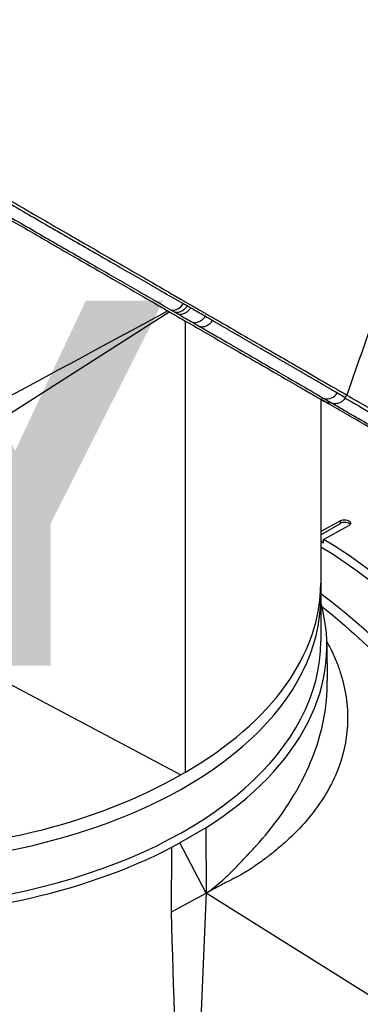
# Model space of a CAD drawing. Header units: millimetres. Extents: x 0 to 4378, y 0 to 2376.
# Tile 319 of 324: x 2644 to 2673, y 1859 to 1942. Entities that reach past the tile are written whole.
import ezdxf

# ---------------------------------------------------------------- set-up
doc = ezdxf.new("R2010")
doc.units = ezdxf.units.MM
doc.header["$LTSCALE"] = 0.2
doc.layers.add('01_Object Line', color=4, linetype='Continuous')
doc.layers.add('07_Special Line2', color=76, linetype='Continuous')
doc.styles.add('Rainbow-5.0 Style', font='malgunsl.ttf')

# ---------------------------------------------------------------- blocks, each defined once
blk = doc.blocks.new('A$C7c2cc22e_1')
for p, q in [((113.564, 862.549), (146.511, 883.553)), ((147.842, 882.785), (147.842, 844.801)), ((138.242, 879.22), (138.242, 879.22)), ((138.266, 879.233), (138.266, 879.233)), ((161.326, 876.309), (161.46, 876.54)), ((159.264, 876.19), (159.264, 855.823)), ((160.923, 865.963), (159.264, 865.054)), ((159.264, 864.786), (160.923, 865.744)), ((160.923, 865.744), (160.923, 865.963)), ((159.509, 864.393), (161.63, 865.554)), ((159.264, 864.252), (159.509, 864.111)), ((159.509, 864.111), (159.509, 864.393)), ((113.564, 862.549), (147.477, 844.586)), ((159.781, 855.556), (159.813, 852.539)), ((147.842, 844.801), (147.477, 844.586)), ((149.586, 840.119), (147.408, 838.862)), ((149.586, 840.119), (149.627, 834.626)), ((146.691, 833.054), (146.733, 838.501)), ((146.733, 838.501), (147.408, 838.862)), ((149.627, 834.626), (147.408, 838.862)), ((146.691, 833.054), (149.627, 834.626)), ((149.627, 834.626), (147.911, 795.591)), ((182.14, 814.238), (149.627, 834.626))]:
    blk.add_line(p, q)
for centre, major_axis, ratio, start_param, end_param in [((146.98, 884.635), (-0.499, -0.867), 0.80827, 0.256115, 1.56999), ((141.407, 912.529), (-17.71, 30.675), 0.57735, 2.457593, 2.457595), ((132.285, 907.263), (17.654, -30.578), 0.57735, 5.589188, 5.589195), ((120.264, 859.498), (-35.1, 0), 0.57735, 4.26295, 4.262957), ((133.833, 875.233), (-1.27, 2.199), 0.57735, 5.28831, 5.288393), ((159.79, 877.209), (-0.506, -0.862), 0.986461, 0.298059, 1.577789), ((161.277, 865.54), (0.5, 0), 0.57735, 0.381749, 2.356194), ((158.802, 832.186), (19.5, -33.775), 0.57735, 0, 2.339416), ((120.264, 860.722), (39, 0), 0.57735, 5.497787, 6.283185), ((120.264, 859.498), (39, 0), 0.57735, 4.059541, 6.283185), ((120.264, 855.415), (39.517, 0), 0.57735, 5.548419, 6.445191), ((155.62, 830.349), (19.5, -33.775), 0.57735, 0, 2.223644), ((120.264, 855.823), (39, 0), 0.57735, 3.958709, 6.283185), ((154.559, 829.736), (-17.975, 31.134), 0.57735, 5.27792, 5.27793), ((154.559, 829.736), (17.875, -30.96), 0.57735, 2.129534, 2.129544), ((175.772, 841.984), (14.538, -25.18), 0.57735, 4.353632, 4.353642), ((175.419, 841.78), (-14.788, 25.613), 0.57735, 1.233787, 1.233971), ((120.264, 836.636), (35, 0), 0.57735, 0.157067, 0.158601), ((151.764, 836.636), (1.5, 0), 0.57735, 0.95903, 0.959072), ((151.764, 836.636), (-1.5, 0), 0.57735, 1.128488, 1.139506), ((151.764, 836.636), (-1.5, 0), 0.57735, 1.560201, 1.56025), ((120.264, 836.228), (29.075, 0), 0.57735, 5.86229, 5.862292), ((120.264, 836.636), (-29.575, 0), 0.57735, 2.684998, 2.685001), ((146.939, 827.162), (0.8, 0), 0.578031, 1.677101, 1.677165)]:
    blk.add_ellipse(centre, major_axis=major_axis, ratio=ratio, start_param=start_param, end_param=end_param)
for points, knots in [([(170.48, 900.155), (170.481, 900.158), (170.482, 900.161), (170.535, 900.286), (170.584, 900.41), (170.678, 900.663), (170.727, 900.803), (170.837, 901.134), (170.898, 901.336), (170.972, 901.609), (170.99, 901.68), (171.073, 902.012), (171.132, 902.288), (171.263, 903.024), (171.322, 903.497), (171.517, 906.142), (171.274, 909.07), (169.968, 913.168), (169.903, 913.369), (169.762, 913.784), (169.69, 913.992), (169.545, 914.398), (169.471, 914.599), (169.093, 915.606), (168.759, 916.421), (168.209, 917.665), (168.017, 918.084), (167.006, 920.21), (166.065, 921.948), (164.748, 924.124), (164.481, 924.554), (161.975, 928.485), (159.339, 931.903), (154.657, 937.025), (152.778, 938.872), (149.903, 941.41), (148.94, 942.212), (147.015, 943.716), (146.037, 944.429), (145.074, 945.075)], [0.717541, 0.717541, 0.717541, 0.717541, 0.718212, 0.718212, 0.74576, 0.74576, 0.776284, 0.776284, 0.820204, 0.820204, 0.834927, 0.834927, 0.896521, 0.896521, 0.995652, 0.995652, 1.428405, 1.428405, 1.450296, 1.450296, 1.471663, 1.471663, 1.492327, 1.492327, 1.574835, 1.574835, 1.616316, 1.616316, 1.784634, 1.784634, 1.826029, 1.826029, 2.164003, 2.164003, 2.373598, 2.373598, 2.479923, 2.479923, 2.586935, 2.586935, 2.586935, 2.586935]), ([(91.08, 917.172), (92.018, 916.631), (93.002, 916.063), (95.043, 914.885), (96.096, 914.276), (99.341, 912.403), (101.593, 911.103), (104.539, 909.402), (105.195, 909.023), (106.601, 908.211), (107.352, 907.778), (110.104, 906.189), (112.097, 905.038), (114.584, 903.603), (115.102, 903.303), (116.807, 902.319), (117.98, 901.642), (120.38, 900.256), (121.605, 899.549), (123.431, 898.495), (124.049, 898.138), (125.295, 897.419), (125.923, 897.056), (127.189, 896.325), (127.826, 895.957), (129.798, 894.819), (131.106, 894.064), (133.04, 892.947), (133.695, 892.569), (135.011, 891.81), (135.671, 891.428), (136.997, 890.663), (137.662, 890.279), (138.647, 889.71), (138.977, 889.52), (139.985, 888.938), (140.652, 888.552), (142.723, 887.357), (144.075, 886.576), (145.671, 885.655), (145.98, 885.477), (146.691, 885.066), (147.091, 884.835), (147.741, 884.46), (147.976, 884.325), (148.284, 884.146), (148.329, 884.121), (148.427, 884.064), (148.478, 884.034), (148.708, 883.902), (148.845, 883.822), (149.095, 883.678), (149.163, 883.639), (149.365, 883.522), (149.469, 883.462), (149.688, 883.336), (149.796, 883.274), (149.973, 883.171), (150.044, 883.13), (150.176, 883.054), (150.233, 883.021), (150.37, 882.942), (150.443, 882.9), (150.579, 882.821), (150.641, 882.786), (151.568, 882.251), (152.389, 881.777), (153.66, 881.043), (154.138, 880.767), (155.034, 880.25), (155.454, 880.007), (156.05, 879.663), (156.239, 879.554), (156.795, 879.233), (157.149, 879.029), (158.742, 878.109), (159.736, 877.535), (160.456, 877.12), (160.492, 877.099), (160.561, 877.059), (160.595, 877.039), (160.66, 877.002), (160.692, 876.983), (160.748, 876.951), (160.772, 876.937), (160.915, 876.855), (161.018, 876.795), (161.132, 876.729), (161.156, 876.716), (161.198, 876.691), (161.217, 876.68), (161.252, 876.66), (161.27, 876.65), (161.306, 876.629), (161.325, 876.618), (161.358, 876.599), (161.372, 876.591), (161.4, 876.575), (161.412, 876.568), (161.426, 876.559), (161.431, 876.557), (161.44, 876.552), (161.444, 876.549), (161.452, 876.544), (161.455, 876.543), (161.459, 876.541), (161.46, 876.54), (161.46, 876.54)], [-21.001083, -21.001083, -21.001083, -21.001083, -20.328863, -20.328863, -19.655828, -19.655828, -18.308332, -18.308332, -17.924512, -17.924512, -17.485993, -17.485993, -16.316696, -16.316696, -16.006668, -16.006668, -15.296307, -15.296307, -14.534305, -14.534305, -14.139555, -14.139555, -13.730091, -13.730091, -13.30546, -13.30546, -12.401825, -12.401825, -11.929878, -11.929878, -11.437802, -11.437802, -10.9252, -10.9252, -10.663362, -10.663362, -10.117833, -10.117833, -8.934625, -8.934625, -8.645977, -8.645977, -8.260408, -8.260408, -8.006475, -8.006475, -7.961161, -7.961161, -7.91407, -7.91407, -7.778509, -7.778509, -7.724161, -7.724161, -7.666804, -7.666804, -7.602838, -7.602838, -7.565627, -7.565627, -7.532521, -7.532521, -7.488032, -7.488032, -7.450837, -7.450837, -6.924212, -6.924212, -6.587553, -6.587553, -6.265466, -6.265466, -6.109966, -6.109966, -5.79866, -5.79866, -4.627003, -4.627003, -4.564096, -4.564096, -4.501625, -4.501625, -4.439084, -4.439084, -4.389917, -4.389917, -4.135415, -4.135415, -4.06302, -4.06302, -4.00074, -4.00074, -3.938004, -3.938004, -3.858125, -3.858125, -3.782258, -3.782258, -3.697501, -3.697501, -3.658476, -3.658476, -3.601749, -3.601749, -3.53559, -3.53559, -3.48246, -3.48246, -3.48246, -3.48246]), ([(90.935, 916.918), (91.985, 916.311), (93.265, 915.573), (94.807, 914.684), (95.492, 914.289), (96.229, 913.864), (97.017, 913.41), (97.034, 913.4), (97.05, 913.391), (97.067, 913.381), (97.77, 912.976), (98.515, 912.547), (99.301, 912.094), (99.96, 911.715), (100.647, 911.319), (101.361, 910.907), (101.453, 910.854), (101.546, 910.801), (101.638, 910.747), (102.337, 910.345), (103.06, 909.928), (103.808, 909.498), (103.876, 909.459), (103.943, 909.42), (104.011, 909.381), (104.369, 909.174), (104.733, 908.965), (105.103, 908.752), (105.322, 908.626), (105.543, 908.498), (105.766, 908.37), (105.878, 908.306), (105.99, 908.241), (106.102, 908.176), (106.204, 908.118), (106.283, 908.073), (106.401, 908.005), (106.414, 907.997), (106.427, 907.99), (106.441, 907.982), (107.932, 907.123), (109.327, 906.32), (110.618, 905.576), (111.452, 905.096), (112.243, 904.641), (112.99, 904.21), (113.839, 903.721), (114.632, 903.265), (115.37, 902.84), (116.023, 902.464), (116.633, 902.113), (117.2, 901.786), (118.283, 901.163), (119.211, 900.628), (119.992, 900.179), (120.165, 900.079), (120.331, 899.983), (120.49, 899.892), (120.927, 899.64), (121.311, 899.419), (121.642, 899.229), (121.807, 899.133), (121.959, 899.046), (122.098, 898.966), (122.142, 898.94), (122.185, 898.916), (122.226, 898.892), (122.25, 898.878), (122.274, 898.864), (122.297, 898.851), (122.329, 898.833), (122.359, 898.815), (122.389, 898.798), (122.404, 898.789), (122.419, 898.781), (122.434, 898.772), (122.438, 898.77), (122.44, 898.769), (122.441, 898.768), (122.443, 898.767), (122.444, 898.767), (122.447, 898.765), (122.452, 898.762), (122.46, 898.757), (122.477, 898.748), (122.968, 898.465), (123.453, 898.186), (123.932, 897.91), (125.403, 897.062), (126.82, 896.246), (128.183, 895.462), (129.587, 894.653), (130.934, 893.877), (132.224, 893.134), (133.557, 892.366), (134.829, 891.634), (136.043, 890.934), (136.446, 890.702), (136.842, 890.474), (137.232, 890.25), (137.445, 890.127), (137.657, 890.005), (137.866, 889.884), (138.47, 889.537), (139.057, 889.198), (139.63, 888.868), (140.809, 888.189), (141.923, 887.547), (142.977, 886.941), (143.519, 886.628), (144.046, 886.325), (144.556, 886.031), (145.078, 885.73), (145.583, 885.439), (146.072, 885.157), (146.629, 884.837), (147.164, 884.528), (147.68, 884.231)], [0.0000003, 0.0000003, 0.0000003, 0.0000003, 0.0859853, 0.0859853, 0.0859853, 0.1241981, 0.1241981, 0.1241981, 0.125, 0.125, 0.125, 0.1589987, 0.1589987, 0.1589987, 0.1875, 0.1875, 0.1875, 0.1911709, 0.1911709, 0.1911709, 0.21875, 0.21875, 0.21875, 0.2212271, 0.2212271, 0.2212271, 0.234375, 0.234375, 0.234375, 0.2421875, 0.2421875, 0.2421875, 0.2460938, 0.2460938, 0.2460938, 0.2496161, 0.2496161, 0.2496161, 0.25, 0.25, 0.25, 0.2912742, 0.2912742, 0.2912742, 0.3179228, 0.3179228, 0.3179228, 0.3481944, 0.3481944, 0.3481944, 0.375, 0.375, 0.375, 0.4261619, 0.4261619, 0.4261619, 0.4375, 0.4375, 0.4375, 0.46875, 0.46875, 0.46875, 0.484375, 0.484375, 0.484375, 0.4893023, 0.4893023, 0.4893023, 0.4921875, 0.4921875, 0.4921875, 0.4960938, 0.4960938, 0.4960938, 0.4980469, 0.4980469, 0.4980469, 0.4986572, 0.4986572, 0.4986572, 0.4992676, 0.4992676, 0.4992676, 0.5, 0.5, 0.5, 0.5215625, 0.5215625, 0.5215625, 0.5877727, 0.5877727, 0.5877727, 0.656049, 0.656049, 0.656049, 0.7265974, 0.7265974, 0.7265974, 0.75, 0.75, 0.75, 0.7627993, 0.7627993, 0.7627993, 0.7996666, 0.7996666, 0.7996666, 0.8755356, 0.8755356, 0.8755356, 0.9146293, 0.9146293, 0.9146293, 0.9545641, 0.9545641, 0.9545641, 1, 1, 1, 1]), ([(90.796, 915.91), (91.989, 915.221), (93.258, 914.488), (94.582, 913.724), (95.288, 913.317), (96.01, 912.901), (96.744, 912.477), (97.478, 912.054), (98.224, 911.624), (98.979, 911.188), (99.735, 910.753), (100.499, 910.312), (101.269, 909.868), (102.039, 909.424), (102.815, 908.977), (103.594, 908.528), (104.374, 908.078), (105.156, 907.627), (105.939, 907.176), (107.323, 906.378), (108.707, 905.58), (110.082, 904.788), (110.863, 904.338), (111.641, 903.89), (112.414, 903.444), (113.2, 902.991), (113.981, 902.541), (114.756, 902.094), (116.299, 901.205), (117.819, 900.328), (119.31, 899.469), (120.051, 899.041), (120.786, 898.618), (121.513, 898.199), (122.078, 897.873), (122.64, 897.55), (123.196, 897.229), (124.628, 896.403), (126.028, 895.596), (127.393, 894.81), (128.759, 894.022), (130.091, 893.254), (131.386, 892.508), (132.682, 891.761), (133.941, 891.035), (135.162, 890.331), (135.772, 889.979), (136.373, 889.633), (136.965, 889.292), (137.556, 888.951), (138.138, 888.615), (138.71, 888.286), (139.854, 887.626), (140.958, 886.99), (142.021, 886.377), (142.552, 886.071), (143.073, 885.771), (143.584, 885.476), (144.094, 885.182), (144.594, 884.894), (145.084, 884.612), (145.627, 884.298), (146.158, 883.993), (146.675, 883.695)], [0, 0, 0, 0, 0.0671031, 0.0671031, 0.0671031, 0.1029277, 0.1029277, 0.1029277, 0.1387919, 0.1387919, 0.1387919, 0.1747111, 0.1747111, 0.1747111, 0.2106779, 0.2106779, 0.2106779, 0.2467042, 0.2467042, 0.2467042, 0.3103939, 0.3103939, 0.3103939, 0.3465771, 0.3465771, 0.3465771, 0.383319, 0.383319, 0.383319, 0.4564224, 0.4564224, 0.4564224, 0.4927866, 0.4927866, 0.4927866, 0.5210907, 0.5210907, 0.5210907, 0.5939582, 0.5939582, 0.5939582, 0.6669229, 0.6669229, 0.6669229, 0.7399622, 0.7399622, 0.7399622, 0.7765034, 0.7765034, 0.7765034, 0.8130598, 0.8130598, 0.8130598, 0.886194, 0.886194, 0.886194, 0.9227702, 0.9227702, 0.9227702, 0.9593497, 0.9593497, 0.9593497, 1, 1, 1, 1]), ([(90.946, 915.633), (91.471, 915.329), (93.075, 914.404), (97.096, 912.082), (98.748, 911.128), (100.931, 909.868), (101.419, 909.586), (105.831, 907.039), (109.836, 904.726), (114.829, 901.844), (115.925, 901.211), (119.585, 899.098), (122.093, 897.65), (125.786, 895.518), (127.053, 894.787), (129.606, 893.312), (130.892, 892.57), (133.498, 891.066), (134.813, 890.306), (137.465, 888.775), (138.795, 888.008), (140.731, 886.89), (141.377, 886.517), (143.067, 885.541), (144.083, 884.955), (145.288, 884.259), (145.527, 884.121), (145.912, 883.898), (146.054, 883.816), (146.346, 883.648), (146.458, 883.583), (146.699, 883.444), (146.827, 883.371), (147.064, 883.233), (147.175, 883.17), (147.484, 882.991), (147.683, 882.876), (147.938, 882.729), (147.993, 882.697), (148.114, 882.628), (148.177, 882.591), (148.396, 882.465), (148.503, 882.403), (148.92, 882.162), (149.2, 882.001), (150.584, 881.202), (151.625, 880.6), (153.025, 879.792), (153.451, 879.546), (154.643, 878.858), (155.36, 878.444), (156.592, 877.733), (157.119, 877.428), (157.789, 877.042), (157.986, 876.928), (158.522, 876.619), (158.819, 876.447), (159.27, 876.187), (159.433, 876.093), (159.631, 875.978), (159.675, 875.953), (159.658, 875.963), (159.64, 875.973), (159.581, 876.007), (159.542, 876.03), (159.431, 876.094), (159.356, 876.137), (159.264, 876.19)], [-15.738203, -15.738203, -15.738203, -15.738203, -14.793481, -14.793481, -14.173934, -14.173934, -13.996984, -13.996984, -12.579476, -12.579476, -12.176243, -12.176243, -11.215253, -11.215253, -10.695697, -10.695697, -10.142358, -10.142358, -9.539575, -9.539575, -8.883963, -8.883963, -8.543526, -8.543526, -7.972636, -7.972636, -7.829924, -7.829924, -7.73886, -7.73886, -7.680875, -7.680875, -7.616244, -7.616244, -7.560081, -7.560081, -7.459116, -7.459116, -7.430908, -7.430908, -7.397967, -7.397967, -7.318024, -7.318024, -7.146824, -7.146824, -6.455961, -6.455961, -6.135134, -6.135134, -5.518203, -5.518203, -4.951279, -4.951279, -4.691225, -4.691225, -4.182012, -4.182012, -3.710062, -3.710062, -3.272291, -3.272291, -3.069642, -3.069642, -2.879581, -2.879581, -2.656561, -2.656561, -2.656561, -2.656561]), ([(148.019, 884.036), (147.994, 883.992), (147.965, 883.948), (147.932, 883.906), (147.9, 883.864), (147.864, 883.823), (147.826, 883.785), (147.788, 883.747), (147.747, 883.711), (147.703, 883.678), (147.66, 883.645), (147.614, 883.616), (147.567, 883.591), (147.52, 883.566), (147.472, 883.546), (147.424, 883.53), (147.376, 883.514), (147.327, 883.503), (147.28, 883.496), (147.232, 883.488), (147.185, 883.485), (147.14, 883.487), (147.095, 883.488), (147.051, 883.492), (147.01, 883.501)], [0, 0, 0, 0, 0.125, 0.125, 0.125, 0.25, 0.25, 0.25, 0.375, 0.375, 0.375, 0.5, 0.5, 0.5, 0.625, 0.625, 0.625, 0.75, 0.75, 0.75, 0.875, 0.875, 0.875, 1, 1, 1, 1]), ([(148.3, 883.874), (148.275, 883.83), (148.245, 883.786), (148.213, 883.744), (148.181, 883.702), (148.145, 883.662), (148.107, 883.623), (148.068, 883.585), (148.027, 883.549), (147.984, 883.516), (147.94, 883.484), (147.894, 883.455), (147.847, 883.43), (147.8, 883.405), (147.752, 883.385), (147.704, 883.369), (147.655, 883.353), (147.607, 883.342), (147.559, 883.335), (147.511, 883.327), (147.464, 883.325), (147.419, 883.326), (147.374, 883.327), (147.33, 883.332), (147.289, 883.341)], [0, 0, 0, 0, 0.125, 0.125, 0.125, 0.25, 0.25, 0.25, 0.375, 0.375, 0.375, 0.5, 0.5, 0.5, 0.625, 0.625, 0.625, 0.75, 0.75, 0.75, 0.875, 0.875, 0.875, 1, 1, 1, 1]), ([(149.529, 883.165), (149.324, 883.283), (149.119, 883.401), (148.915, 883.519), (148.71, 883.637), (148.505, 883.756), (148.3, 883.874)], [0, 0, 0, 0, 0.499983, 0.499983, 0.499983, 1, 1, 1, 1]), ([(146.675, 883.695), (146.684, 883.689), (146.694, 883.684), (146.703, 883.678), (146.806, 883.619), (146.909, 883.56), (147.01, 883.501)], [0, 0, 0, 0, 0.084771, 0.084771, 0.084771, 1, 1, 1, 1]), ([(147.289, 883.341), (147.494, 883.222), (147.699, 883.104), (147.903, 882.986), (148.108, 882.868), (148.312, 882.75), (148.517, 882.632)], [0, 0, 0, 0, 0.500049, 0.500049, 0.500049, 1, 1, 1, 1]), ([(149.529, 883.165), (149.503, 883.121), (149.474, 883.077), (149.441, 883.035), (149.409, 882.993), (149.373, 882.953), (149.335, 882.914), (149.297, 882.876), (149.255, 882.84), (149.212, 882.807), (149.17, 882.775), (149.125, 882.747), (149.079, 882.722), (149.031, 882.697), (148.982, 882.676), (148.932, 882.66), (148.884, 882.644), (148.835, 882.632), (148.787, 882.625), (148.739, 882.618), (148.693, 882.615), (148.647, 882.616), (148.602, 882.618), (148.558, 882.623), (148.517, 882.632)], [0, 0, 0, 0, 0.125, 0.125, 0.125, 0.25, 0.25, 0.25, 0.375, 0.375, 0.375, 0.496983, 0.496983, 0.496983, 0.625, 0.625, 0.625, 0.75, 0.75, 0.75, 0.875, 0.875, 0.875, 1, 1, 1, 1]), ([(150.138, 882.812), (150.037, 882.87), (149.936, 882.929), (149.733, 883.047), (149.631, 883.106), (149.529, 883.165)], [0.000007, 0.000007, 0.000007, 0.000007, 0.4987592, 0.4987592, 1, 1, 1, 1]), ([(150.138, 882.812), (150.113, 882.768), (150.083, 882.725), (150.051, 882.683), (150.018, 882.641), (149.983, 882.6), (149.944, 882.562), (149.906, 882.524), (149.864, 882.488), (149.821, 882.455), (149.777, 882.423), (149.731, 882.394), (149.684, 882.369), (149.637, 882.344), (149.588, 882.324), (149.539, 882.309), (149.491, 882.293), (149.442, 882.282), (149.394, 882.275), (149.346, 882.268), (149.299, 882.265), (149.253, 882.266), (149.208, 882.268), (149.164, 882.273), (149.122, 882.282)], [0, 0, 0, 0, 0.125, 0.125, 0.125, 0.25, 0.25, 0.25, 0.375, 0.375, 0.375, 0.5, 0.5, 0.5, 0.625, 0.625, 0.625, 0.75, 0.75, 0.75, 0.875, 0.875, 0.875, 1, 1, 1, 1]), ([(149.122, 882.282), (149.318, 882.168), (149.512, 882.056), (149.704, 881.945), (149.899, 881.832), (150.092, 881.721), (150.282, 881.611), (151.035, 881.175), (151.753, 880.76), (152.434, 880.367), (153.128, 879.965), (153.783, 879.586), (154.397, 879.231), (155.011, 878.876), (155.584, 878.545), (156.112, 878.239), (157.16, 877.632), (158.035, 877.125), (158.706, 876.734), (158.822, 876.667), (158.931, 876.603), (159.035, 876.542), (159.081, 876.515), (159.126, 876.489), (159.17, 876.463), (159.312, 876.381), (159.441, 876.305), (159.556, 876.238)], [0, 0, 0, 0, 0.037905, 0.037905, 0.037905, 0.076407, 0.076407, 0.076407, 0.228573, 0.228573, 0.228573, 0.383709, 0.383709, 0.383709, 0.538779, 0.538779, 0.538779, 0.846375, 0.846375, 0.846375, 0.899464, 0.899464, 0.899464, 0.923234, 0.923234, 0.923234, 1, 1, 1, 1]), ([(161.459, 876.539), (161.602, 876.456), (161.75, 876.371), (162.374, 876.011), (162.885, 875.716), (163.846, 875.161), (164.28, 874.911), (165.416, 874.254), (166.145, 873.834), (167.303, 873.165), (167.7, 872.936), (168.31, 872.584), (168.516, 872.465), (168.828, 872.284), (168.933, 872.224), (169.091, 872.133), (169.144, 872.102), (169.224, 872.056), (169.25, 872.041), (169.303, 872.01), (169.33, 871.995), (169.357, 871.979)], [-1.389394, -1.389394, -1.389394, -1.389394, -1.28633, -1.28633, -0.964845, -0.964845, -0.723574, -0.723574, -0.36177, -0.36177, -0.180858, -0.180858, -0.090444, -0.090444, -0.045229, -0.045229, -0.022617, -0.022617, -0.011309, -0.011309, -0.000001, -0.000001, -0.000001, -0.000001]), ([(169.222, 870.44), (168.599, 870.8), (167.997, 871.147), (166.841, 871.815), (166.288, 872.134), (164.699, 873.051), (163.747, 873.601), (162.336, 874.415), (161.822, 874.712), (161.09, 875.135), (160.84, 875.279), (160.338, 875.569), (160.09, 875.712), (159.645, 875.969), (159.446, 876.084), (159.264, 876.189)], [0, 0, 0, 0, 0.264332, 0.264332, 0.528758, 0.528758, 1.056139, 1.056139, 1.406505, 1.406505, 1.606603, 1.606603, 1.835356, 1.835356, 2.053692, 2.053692, 2.053692, 2.053692]), ([(159.556, 876.238), (159.636, 876.191), (159.708, 876.149), (159.774, 876.11), (159.822, 876.082), (159.866, 876.056), (159.908, 876.032), (159.964, 875.999), (160.015, 875.97), (160.058, 875.944), (160.101, 875.919), (160.138, 875.897), (160.166, 875.88), (160.18, 875.872), (160.193, 875.865), (160.203, 875.858), (160.221, 875.848), (160.233, 875.84), (160.239, 875.836), (160.244, 875.833), (160.245, 875.832), (160.244, 875.832)], [0, 0, 0, 0, 0.038515, 0.038515, 0.038515, 0.0665662, 0.0665662, 0.0665662, 0.1051222, 0.1051222, 0.1051222, 0.1435792, 0.1435792, 0.1435792, 0.1627903, 0.1627903, 0.1627903, 0.1959954, 0.1959954, 0.1959954, 0.2193625, 0.2193625, 0.2193625, 0.2193625]), ([(169.071, 870.718), (168.12, 871.272), (167.152, 871.826), (166.206, 872.372), (166.179, 872.387), (166.152, 872.403), (166.125, 872.419), (165.639, 872.7), (165.158, 872.977), (164.688, 873.249), (164.452, 873.386), (164.22, 873.52), (163.99, 873.653), (163.875, 873.719), (163.761, 873.785), (163.648, 873.851), (163.593, 873.882), (163.539, 873.914), (163.485, 873.945), (163.483, 873.946), (163.481, 873.947), (163.478, 873.949), (163.422, 873.981), (163.342, 874.028), (163.311, 874.046), (162.808, 874.337), (162.186, 874.697), (161.521, 875.082), (161.188, 875.275), (160.846, 875.473), (160.506, 875.67), (160.408, 875.726), (160.311, 875.782), (160.215, 875.838)], [0.0000259, 0.0000259, 0.0000259, 0.0000259, 0.0607503, 0.0607503, 0.0607503, 0.0625, 0.0625, 0.0625, 0.09375, 0.09375, 0.09375, 0.109375, 0.109375, 0.109375, 0.1171875, 0.1171875, 0.1171875, 0.1209386, 0.1209386, 0.1209386, 0.1210938, 0.1210938, 0.1210938, 0.125, 0.125, 0.125, 0.1875, 0.1875, 0.1875, 0.21875, 0.21875, 0.21875, 0.2276863, 0.2276863, 0.2276863, 0.2276863]), ([(161.326, 876.308), (161.272, 876.215), (161.201, 876.129), (161.04, 875.987), (160.948, 875.929), (160.753, 875.847), (160.648, 875.821), (160.497, 875.808), (160.449, 875.807), (160.345, 875.813), (160.29, 875.822), (160.244, 875.832)], [0, 0, 0, 0, 0.0326057, 0.0326057, 0.0646561, 0.0646561, 0.0966177, 0.0966177, 0.1115082, 0.1115082, 0.1301184, 0.1301184, 0.1301184, 0.1301184]), ([(161.316, 876.293), (162, 875.896), (162.737, 875.469), (163.494, 875.031), (163.704, 874.909), (163.915, 874.786), (164.128, 874.663), (164.842, 874.25), (165.566, 873.831), (166.278, 873.419), (167.299, 872.829), (168.301, 872.25), (169.21, 871.726)], [0.8046321, 0.8046321, 0.8046321, 0.8046321, 0.8597114, 0.8597114, 0.8597114, 0.875, 0.875, 0.875, 0.9263298, 0.9263298, 0.9263298, 0.9999663, 0.9999663, 0.9999663, 0.9999663]), ([(160.923, 865.963), (160.96, 865.983), (161.003, 866), (161.102, 866.027), (161.158, 866.036), (161.27, 866.043), (161.323, 866.041), (161.441, 866.026), (161.503, 866.011), (161.574, 865.983), (161.588, 865.977), (161.608, 865.967), (161.614, 865.964), (161.623, 865.959), (161.627, 865.957), (161.634, 865.953), (161.637, 865.95), (161.646, 865.945), (161.651, 865.942), (161.668, 865.931), (161.679, 865.922), (161.727, 865.882), (161.754, 865.846), (161.777, 865.779), (161.779, 865.748), (161.766, 865.686), (161.749, 865.654), (161.699, 865.599), (161.667, 865.575), (161.63, 865.554)], [-0.1574555, -0.1574555, -0.1574555, -0.1574555, -0.1416612, -0.1416612, -0.1241291, -0.1241291, -0.1081014, -0.1081014, -0.0880942, -0.0880942, -0.0825129, -0.0825129, -0.0802847, -0.0802847, -0.0787284, -0.0787284, -0.077172, -0.077172, -0.074944, -0.074944, -0.0693639, -0.0693639, -0.0493569, -0.0493569, -0.0333294, -0.0333294, -0.0157975, -0.0157975, -0.000001, -0.000001, -0.000001, -0.000001]), ([(187.038, 817.925), (186.856, 822.132), (185.997, 826.655), (183.047, 835.73), (181.015, 840.198), (177.27, 846.516), (175.921, 848.537), (172.351, 853.304), (170.04, 855.91), (164.982, 860.685), (162.255, 862.767), (159.509, 864.393)], [0.000001, 0.000001, 0.000001, 0.000001, 1.509107, 1.509107, 2.980726, 2.980726, 3.709428, 3.709428, 4.786993, 4.786993, 5.948512, 5.948512, 5.948512, 5.948512]), ([(159.356, 858.757), (161.427, 857.137), (163.456, 855.269), (168.681, 849.67), (171.666, 845.599), (176.699, 836.81), (178.704, 832.154), (181.434, 822.907), (182.139, 818.385), (182.14, 814.238)], [0.633852, 0.633852, 0.633852, 0.633852, 1.529963, 1.529963, 3.044033, 3.044033, 4.566466, 4.566466, 6.088612, 6.088612, 6.088612, 6.088612]), ([(159.776, 855.805), (159.908, 855.567), (160.01, 855.368), (160.09, 855.207), (160.092, 855.205), (160.093, 855.202), (160.094, 855.2), (160.098, 855.192), (160.106, 855.175), (160.113, 855.162), (160.293, 854.797), (160.452, 854.44), (160.592, 854.091), (160.727, 853.753), (160.844, 853.423), (160.946, 853.101), (160.952, 853.08), (160.959, 853.059), (160.966, 853.037), (161.186, 852.324), (161.343, 851.604), (161.434, 850.881), (161.524, 850.164), (161.55, 849.443), (161.51, 848.723), (161.509, 848.717), (161.509, 848.711), (161.509, 848.706), (161.437, 847.473), (161.165, 846.17), (160.615, 844.827), (160.576, 844.732), (160.536, 844.637), (160.494, 844.541), (159.948, 843.294), (159.158, 842.017), (158.066, 840.746), (158.061, 840.741), (158.056, 840.735), (158.052, 840.73), (157.548, 840.145), (156.989, 839.572), (156.375, 839.013), (156.068, 838.734), (155.747, 838.458), (155.414, 838.186), (155.247, 838.05), (155.076, 837.915), (154.903, 837.781), (154.773, 837.681), (154.641, 837.581), (154.507, 837.482), (154.462, 837.449), (154.416, 837.415), (154.372, 837.383), (154.196, 837.254), (154.017, 837.126), (153.835, 837), (153.744, 836.937), (153.653, 836.874), (153.56, 836.811), (153.514, 836.78), (153.467, 836.748), (153.421, 836.717), (153.397, 836.702), (153.374, 836.686), (153.35, 836.67), (153.328, 836.656), (153.306, 836.641), (153.284, 836.627), (153.273, 836.619), (153.273, 836.619), (153.268, 836.616), (153.194, 836.569), (153.066, 836.489), (152.882, 836.383), (152.785, 836.326), (152.672, 836.262), (152.542, 836.191), (152.477, 836.155), (152.408, 836.117), (152.335, 836.078), (152.298, 836.058), (152.261, 836.038), (152.222, 836.017), (152.202, 836.007), (152.183, 835.996), (152.163, 835.986), (152.153, 835.98), (152.143, 835.975), (152.133, 835.97), (152.128, 835.967), (152.123, 835.965), (152.117, 835.962), (152.112, 835.959), (152.106, 835.956), (152.102, 835.954), (151.853, 835.823), (151.625, 835.706), (151.42, 835.6), (151.218, 835.496), (151.038, 835.403), (150.883, 835.322), (150.88, 835.32), (150.879, 835.32), (150.875, 835.318), (150.654, 835.202), (150.44, 835.087), (150.231, 834.971), (150.023, 834.856), (149.822, 834.741), (149.627, 834.626)], [0.288865, 0.288865, 0.288865, 0.288865, 0.3120117, 0.3120117, 0.3120117, 0.3123779, 0.3123779, 0.3123779, 0.3134758, 0.3134758, 0.3134758, 0.34375, 0.34375, 0.34375, 0.3730469, 0.3730469, 0.3730469, 0.375, 0.375, 0.375, 0.4375, 0.4375, 0.4375, 0.4995117, 0.4995117, 0.4995117, 0.5, 0.5, 0.5, 0.625, 0.625, 0.625, 0.6338459, 0.6338459, 0.6338459, 0.7495117, 0.7495117, 0.7495117, 0.75, 0.75, 0.75, 0.8125, 0.8125, 0.8125, 0.84375, 0.84375, 0.84375, 0.859375, 0.859375, 0.859375, 0.8710938, 0.8710938, 0.8710938, 0.875, 0.875, 0.875, 0.890625, 0.890625, 0.890625, 0.8984375, 0.8984375, 0.8984375, 0.9023438, 0.9023438, 0.9023438, 0.9042969, 0.9042969, 0.9042969, 0.9061279, 0.9061279, 0.9061279, 0.9070483, 0.9070483, 0.9070483, 0.921875, 0.921875, 0.921875, 0.9296875, 0.9296875, 0.9296875, 0.9335938, 0.9335938, 0.9335938, 0.9355469, 0.9355469, 0.9355469, 0.9365234, 0.9365234, 0.9365234, 0.9370117, 0.9370117, 0.9370117, 0.9372559, 0.9372559, 0.9372559, 0.9375, 0.9375, 0.9375, 0.953125, 0.953125, 0.953125, 0.9685059, 0.9685059, 0.9685059, 0.96875, 0.96875, 0.96875, 0.984375, 0.984375, 0.984375, 1, 1, 1, 1]), ([(149.627, 834.626), (149.943, 834.841), (150.304, 835.12), (150.904, 835.636), (151.114, 835.824), (151.441, 836.133), (151.607, 836.293), (151.806, 836.492), (151.907, 836.594), (151.958, 836.646), (151.98, 836.668), (151.994, 836.683), (152.001, 836.689), (152.268, 836.965), (152.485, 837.195), (152.755, 837.482), (152.835, 837.568), (152.942, 837.682), (152.992, 837.736), (153.044, 837.791), (153.069, 837.818), (153.081, 837.83), (153.086, 837.836), (153.089, 837.839), (153.092, 837.842), (153.139, 837.892), (153.251, 838.007), (153.507, 838.28), (153.607, 838.387), (153.779, 838.574), (153.839, 838.641), (153.935, 838.747), (153.984, 838.802), (154.043, 838.869), (154.076, 838.905), (154.091, 838.922), (154.1, 838.932), (154.103, 838.936), (154.782, 839.705), (155.389, 840.473), (156.201, 841.615), (156.455, 841.995), (156.812, 842.56), (156.985, 842.843), (157.176, 843.17), (157.27, 843.334), (157.316, 843.415), (157.335, 843.45), (157.348, 843.474), (157.354, 843.484), (158.249, 845.094), (158.893, 846.704), (159.499, 849.098), (159.641, 849.892), (159.766, 851.072), (159.793, 851.464), (159.812, 852.048), (159.815, 852.277), (159.814, 852.505), (159.813, 852.539)], [0, 0, 0, 0, 0.03125, 0.03125, 0.046875, 0.046875, 0.0546875, 0.0585938, 0.0605469, 0.0615234, 0.0620117, 0.0620117, 0.0625, 0.0625, 0.078125, 0.078125, 0.0859375, 0.0859375, 0.0898438, 0.0917969, 0.0927734, 0.0932617, 0.0935059, 0.0935059, 0.09375, 0.09375, 0.109375, 0.109375, 0.1171875, 0.1171875, 0.1210938, 0.1210938, 0.1230469, 0.1240234, 0.1245117, 0.1248779, 0.1248779, 0.125, 0.125, 0.1875, 0.1875, 0.21875, 0.21875, 0.234375, 0.2421875, 0.2460938, 0.2480469, 0.2490234, 0.2490234, 0.25, 0.25, 0.375, 0.375, 0.4375, 0.4375, 0.46875, 0.46875, 0.484375, 0.4871384, 0.4871384, 0.4871384, 0.4871384]), ([(147.477, 844.586), (143.885, 842.513), (139.615, 840.862), (130.242, 838.603), (125.207, 838.012), (115.078, 837.976), (110.06, 838.526), (102.6, 840.251), (99.968, 841.074), (97.53, 842.058)], [0, 0, 0, 0, 1.523476, 1.523476, 3.047005, 3.047005, 4.562156, 4.562156, 5.458689, 5.458689, 5.458689, 5.458689]), ([(93.011, 838.949), (95.722, 837.453), (98.79, 836.187), (105.336, 834.23), (108.748, 833.531), (114.66, 832.822), (117.084, 832.664), (124.428, 832.58), (129.315, 833.053), (138.65, 835.036), (142.998, 836.554), (146.733, 838.501)], [0.039583, 0.039583, 0.039583, 0.039583, 1.164971, 1.164971, 2.245726, 2.245726, 2.976579, 2.976579, 4.453024, 4.453024, 5.967093, 5.967093, 5.967093, 5.967093]), ([(92.031, 827.662), (92.984, 827.107), (94.047, 826.499), (95.22, 825.822), (95.254, 825.802), (95.288, 825.783), (95.322, 825.763), (95.928, 825.413), (96.564, 825.046), (97.228, 824.662), (97.56, 824.47), (97.9, 824.273), (98.246, 824.073), (98.419, 823.973), (98.594, 823.872), (98.771, 823.77), (98.856, 823.721), (98.941, 823.671), (99.027, 823.622), (99.03, 823.62), (99.034, 823.618), (99.038, 823.616), (99.127, 823.564), (99.256, 823.49), (99.307, 823.46), (100.119, 822.991), (101.185, 822.374), (102.519, 821.603), (103.186, 821.217), (103.919, 820.793), (104.718, 820.331), (105.118, 820.1), (105.535, 819.859), (105.967, 819.609), (106.184, 819.484), (106.404, 819.357), (106.628, 819.227), (106.741, 819.162), (106.854, 819.097), (106.968, 819.031), (107.014, 819.004), (107.06, 818.977), (107.106, 818.951), (107.118, 818.944), (107.129, 818.938), (107.14, 818.931), (107.198, 818.898), (107.304, 818.836), (107.314, 818.831), (107.622, 818.653), (108.454, 818.171), (109.805, 817.39), (110.481, 816.999), (111.287, 816.533), (112.217, 815.995), (112.682, 815.726), (113.179, 815.439), (113.706, 815.134), (113.969, 814.982), (114.24, 814.825), (114.519, 814.664), (114.658, 814.584), (114.799, 814.502), (114.942, 814.419), (115.013, 814.378), (115.085, 814.336), (115.157, 814.295), (115.184, 814.279), (115.211, 814.264), (115.238, 814.248), (115.247, 814.243), (115.257, 814.237), (115.266, 814.232), (115.309, 814.207), (115.369, 814.172), (115.381, 814.165), (116.492, 813.523), (118.662, 812.268), (121.729, 810.494), (121.949, 810.367), (122.173, 810.238), (122.401, 810.106), (122.515, 810.04), (122.63, 809.973), (122.747, 809.906), (122.805, 809.872), (122.863, 809.839), (122.922, 809.805), (122.948, 809.789), (122.982, 809.77), (123.013, 809.752), (123.05, 809.73), (123.084, 809.711), (123.099, 809.702), (126.513, 807.728), (130.561, 805.387), (134.859, 802.902), (135.512, 802.524), (136.171, 802.143), (136.833, 801.76), (140.528, 799.624), (144.353, 797.412), (147.911, 795.354)], [0, 0, 0, 0, 0.06075, 0.06075, 0.06075, 0.0625, 0.0625, 0.0625, 0.09375, 0.09375, 0.09375, 0.109375, 0.109375, 0.109375, 0.117188, 0.117188, 0.117188, 0.120939, 0.120939, 0.120939, 0.121094, 0.121094, 0.121094, 0.125, 0.125, 0.125, 0.1875, 0.1875, 0.1875, 0.21875, 0.21875, 0.21875, 0.234375, 0.234375, 0.234375, 0.242188, 0.242188, 0.242188, 0.246094, 0.246094, 0.246094, 0.247666, 0.247666, 0.247666, 0.248047, 0.248047, 0.248047, 0.25, 0.25, 0.25, 0.3125, 0.3125, 0.3125, 0.34375, 0.34375, 0.34375, 0.359375, 0.359375, 0.359375, 0.367187, 0.367187, 0.367187, 0.371094, 0.371094, 0.371094, 0.373047, 0.373047, 0.373047, 0.373765, 0.373765, 0.373765, 0.374023, 0.374023, 0.374023, 0.37516, 0.37516, 0.37516, 0.484375, 0.484375, 0.484375, 0.492187, 0.492187, 0.492187, 0.496094, 0.496094, 0.496094, 0.498047, 0.498047, 0.498047, 0.498931, 0.498931, 0.498931, 0.5, 0.5, 0.5, 0.75, 0.75, 0.75, 0.788006, 0.788006, 0.788006, 1, 1, 1, 1]), ([(92.346, 827.672), (92.969, 827.312), (93.613, 826.94), (94.937, 826.176), (95.615, 825.785), (97.701, 824.58), (99.143, 823.747), (101.614, 822.321), (102.614, 821.743), (104.198, 820.829), (104.775, 820.496), (106.017, 819.779), (106.68, 819.396), (109.115, 817.99), (110.885, 816.968), (113.639, 815.378), (114.634, 814.804), (121.204, 811.01), (126.845, 807.754), (132.844, 804.29), (133.48, 803.923), (135.47, 802.774), (136.788, 802.013), (139.444, 800.479), (140.772, 799.713), (143.41, 798.19), (144.712, 797.438), (146.261, 796.543), (146.572, 796.364), (147.107, 796.055), (147.321, 795.931), (147.686, 795.721), (147.859, 795.621), (148.107, 795.477), (148.126, 795.467), (148.423, 795.295), (148.555, 795.219), (148.814, 795.069), (148.945, 794.994), (149.174, 794.861), (149.272, 794.805), (149.437, 794.71), (149.504, 794.671), (149.642, 794.591), (149.714, 794.55), (149.986, 794.392), (150.191, 794.274), (150.659, 794.004), (150.936, 793.844), (152.3, 793.057), (153.314, 792.471), (155.113, 791.433), (155.909, 790.973), (157.956, 789.791), (159.026, 789.173), (159.947, 788.641), (160.095, 788.556), (160.485, 788.33), (160.687, 788.214), (160.982, 788.044), (161.063, 787.997), (161.063, 787.997)], [0, 0, 0, 0, 0.264332, 0.264332, 0.528758, 0.528758, 1.056139, 1.056139, 1.406505, 1.406505, 1.606603, 1.606603, 1.835356, 1.835356, 2.445847, 2.445847, 2.794554, 2.794554, 4.769924, 4.769924, 5.00797, 5.00797, 5.526041, 5.526041, 6.089229, 6.089229, 6.695329, 6.695329, 6.850985, 6.850985, 6.965758, 6.965758, 7.072004, 7.072004, 7.117238, 7.117238, 7.152898, 7.152898, 7.188974, 7.188974, 7.2161, 7.2161, 7.234487, 7.234487, 7.254339, 7.254339, 7.310164, 7.310164, 7.395171, 7.395171, 7.733586, 7.733586, 8.048233, 8.048233, 8.627304, 8.627304, 8.751092, 8.751092, 8.989797, 8.989797, 9.251269, 9.251269, 9.251269, 9.251269]), ([(148.441, 793.668), (148.408, 793.686), (148.376, 793.705), (148.31, 793.743), (148.279, 793.761), (148.181, 793.818), (148.115, 793.855), (147.919, 793.969), (147.787, 794.045), (147.566, 794.173), (147.477, 794.224), (147.031, 794.482), (146.668, 794.691), (146.052, 795.047), (145.803, 795.191), (145.216, 795.53), (144.875, 795.726), (144.07, 796.191), (143.601, 796.462), (142.489, 797.104), (141.839, 797.479), (140.288, 798.375), (139.376, 798.901), (137.906, 799.75), (137.362, 800.064), (136.181, 800.746), (135.541, 801.116), (134.544, 801.691), (134.194, 801.893), (133.036, 802.562), (132.216, 803.036), (130.426, 804.069), (129.453, 804.631), (127.329, 805.857), (126.171, 806.525), (124.364, 807.569), (123.728, 807.936), (121.881, 809.002), (120.654, 809.711), (118.241, 811.104), (117.058, 811.787), (114.814, 813.082), (113.758, 813.692), (111.762, 814.845), (110.826, 815.385), (108.24, 816.878), (106.586, 817.833), (103.704, 819.497), (102.477, 820.205), (100.35, 821.433), (99.448, 821.954), (97.895, 822.851), (97.236, 823.232), (95.614, 824.168), (94.664, 824.716), (93.283, 825.514), (92.831, 825.775), (92.165, 826.159), (91.945, 826.286), (91.618, 826.475), (91.51, 826.537), (91.348, 826.631), (91.295, 826.662), (91.214, 826.708), (91.188, 826.724), (91.134, 826.754), (91.107, 826.77), (91.081, 826.785)], [-7.729592, -7.729592, -7.729592, -7.729592, -7.71044, -7.71044, -7.69072, -7.69072, -7.65201, -7.65201, -7.574312, -7.574312, -7.522506, -7.522506, -7.315221, -7.315221, -7.177151, -7.177151, -6.993063, -6.993063, -6.7477, -6.7477, -6.420577, -6.420577, -5.984557, -5.984557, -5.735856, -5.735856, -5.451942, -5.451942, -5.300422, -5.300422, -4.9539, -4.9539, -4.557704, -4.557704, -4.105179, -4.105179, -3.863816, -3.863816, -3.40942, -3.40942, -2.98401, -2.98401, -2.611687, -2.611687, -2.28576, -2.28576, -1.715015, -1.715015, -1.28633, -1.28633, -0.964845, -0.964845, -0.723574, -0.723574, -0.36177, -0.36177, -0.180858, -0.180858, -0.090444, -0.090444, -0.045229, -0.045229, -0.022617, -0.022617, -0.011309, -0.011309, -0.000001, -0.000001, -0.000001, -0.000001]), ([(147.95, 794.215), (144.642, 796.129), (140.864, 798.316), (136.756, 800.693), (132.483, 803.166), (127.844, 805.85), (122.994, 808.658), (122.921, 808.7), (122.818, 808.759), (122.773, 808.786), (122.718, 808.817), (122.672, 808.844), (122.621, 808.874), (121.261, 809.66), (119.334, 810.776), (116.771, 812.26), (116.177, 812.604), (115.549, 812.967), (114.887, 813.351), (114.067, 813.825), (113.194, 814.33), (112.269, 814.866), (111.432, 815.351), (110.551, 815.86), (109.629, 816.394), (109.167, 816.662), (108.696, 816.935), (108.214, 817.214), (107.973, 817.353), (107.729, 817.494), (107.483, 817.636), (107.237, 817.779), (106.963, 817.938), (106.738, 818.068), (106.698, 818.091), (106.658, 818.114), (106.619, 818.137), (103.51, 819.937), (100.737, 821.541), (98.379, 822.906), (98.046, 823.098), (97.721, 823.286), (97.404, 823.469), (96.341, 824.084), (95.37, 824.646), (94.489, 825.155), (93.224, 825.886), (92.152, 826.505), (91.229, 827.038)], [0, 0, 0, 0, 0.243156, 0.243156, 0.243156, 0.496094, 0.496094, 0.496094, 0.49988, 0.49988, 0.49988, 0.504451, 0.504451, 0.504451, 0.625, 0.625, 0.625, 0.652935, 0.652935, 0.652935, 0.6875, 0.6875, 0.6875, 0.71875, 0.71875, 0.71875, 0.734375, 0.734375, 0.734375, 0.742187, 0.742187, 0.742187, 0.75, 0.75, 0.75, 0.751384, 0.751384, 0.751384, 0.859711, 0.859711, 0.859711, 0.875, 0.875, 0.875, 0.92633, 0.92633, 0.92633, 1, 1, 1, 1])]:
    blk.add_open_spline(points, degree=3, knots=knots)
for points in [[(170.48, 900.155), (167.179, 892.308), (164.142, 884.369), (161.46, 876.54)], [(148.3, 883.874), (148.207, 883.928), (148.113, 883.982), (148.019, 884.036)], [(146.396, 883.619), (135.426, 877.7), (124.445, 871.786), (113.457, 865.878)], [(147.01, 883.501), (147.104, 883.448), (147.196, 883.394), (147.289, 883.341)], [(148.517, 882.632), (148.72, 882.514), (148.922, 882.397), (149.122, 882.282)], [(160.244, 875.832), (160.052, 875.874), (159.859, 875.916), (159.665, 875.959)], [(147.795, 795.658), (147.456, 807.463), (147.088, 819.93), (146.691, 833.054)]]:
    blk.add_open_spline(points, degree=3)
for points, weights in [([(148.019, 884.036), (147.907, 884.1), (147.794, 884.166), (147.68, 884.231)], [1, 1.00000000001, 1.00000000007, 1]), ([(161.326, 876.308), (161.326, 876.308), (161.326, 876.308), (161.326, 876.308)], [0.999997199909, 0.999997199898, 0.999997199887, 0.999997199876])]:
    blk.add_rational_spline(points, weights, degree=3)
for points, weights, knots in [([(160.645, 876.716), (160.529, 876.784), (160.268, 876.936), (159.329, 877.484), (157.785, 878.382), (155.491, 879.712), (153.526, 880.85), (151.883, 881.802), (150.73, 882.469), (150.336, 882.698), (150.138, 882.812)], [0.999998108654, 0.999998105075, 0.999998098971, 0.999998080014, 0.999998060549, 0.999998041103, 0.999998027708, 0.999998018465, 0.999998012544, 0.999998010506, 0.999998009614], [0, 0, 0, 0, 0.0767447, 0.1535458, 0.461084, 0.6161941, 0.7713836, 0.9235868, 0.9620932, 1, 1, 1, 1]), ([(161.326, 876.308), (161.326, 876.309), (161.322, 876.312), (161.299, 876.328), (161.242, 876.362), (161.152, 876.416), (161.015, 876.497), (160.849, 876.595), (160.724, 876.669), (160.645, 876.716)], [0.999997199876, 0.99999719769, 0.999997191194, 0.99999718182, 0.999997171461, 0.999997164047, 0.99999715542, 0.99999714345, 0.999997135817, 0.999997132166], [0.7867357, 0.7867357, 0.7867357, 0.7867357, 0.8040049, 0.83721, 0.8564211, 0.8948782, 0.9334342, 0.9614854, 1, 1, 1, 1])]:
    blk.add_rational_spline(points, weights, degree=3, knots=knots)
blk = doc.blocks.new('A$C36afca62')
at = {"layer": '07_Special Line2', "insert": (43.221, 5.18), "char_height": 19.2, "attachment_point": 4, "style": 'Rainbow-5.0 Style'}
blk.add_mtext('{\\fMalgun Gothic Semilight|b1|i0|c129|p50;Y}', dxfattribs=at)

msp = doc.modelspace()

# ---------------------------------------------------------------- block references
at = {"xscale": 1.6, "yscale": 1.6, "zscale": 1.6}
msp.add_blockref('A$C36afca62', (2562.099, 1894.866), dxfattribs=at)
at = {"layer": '01_Object Line'}
msp.add_blockref('A$C7c2cc22e_1', (2510.212, 1034.021), dxfattribs=at)

doc.saveas('drawing.dxf')
